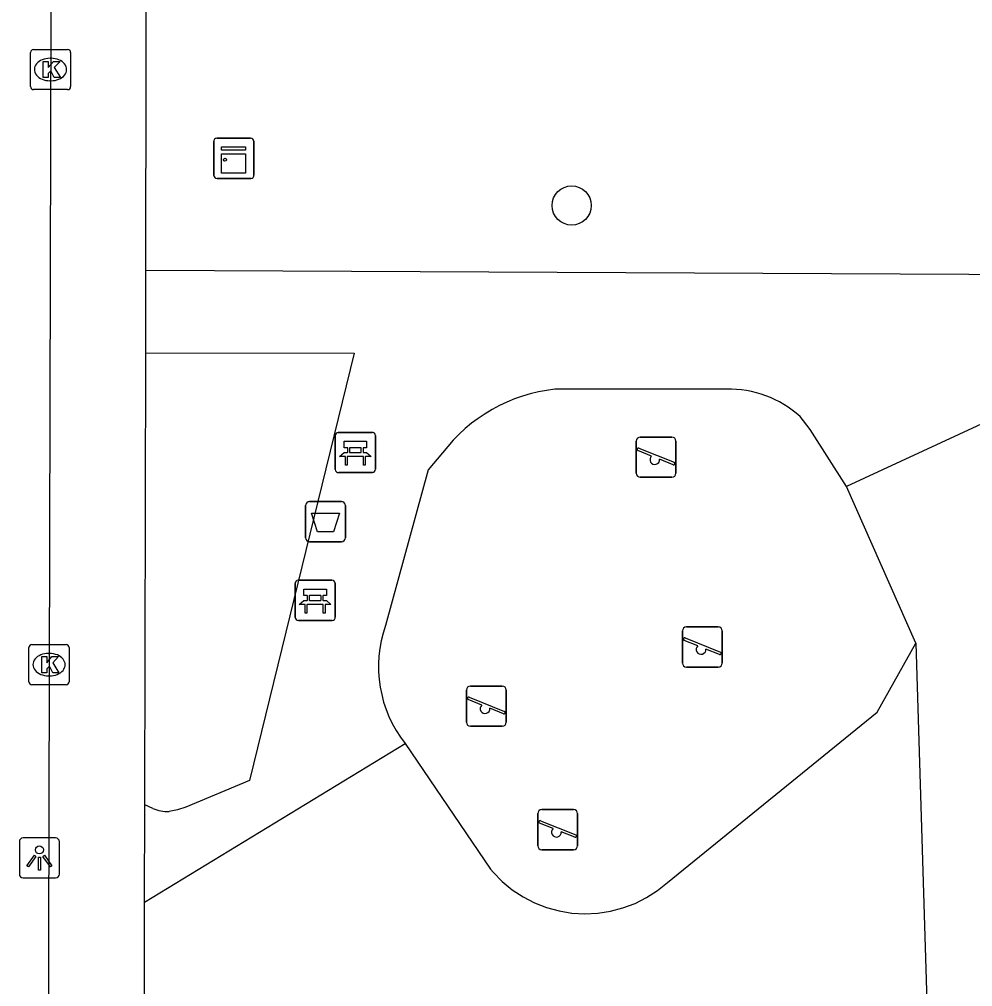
# Model space of a CAD drawing. Extents: x 157321 to 158827, y 386650 to 388532.
# Drawn here: x 158039.19 to 158062.94, y 387960.04 to 387984.15 of the extents above; entities that cross this region are included whole.
import ezdxf

# ---------------------------------------------------------------- set-up
doc = ezdxf.new("R2010")
doc.units = 0
for name, color, linetype in [('IMGEO_Afvalbak', 7, 'Continuous'), ('IMGEO_Bank', 7, 'Continuous'), ('IMGEO_Boom', 7, 'Continuous'), ('IMGEO_Fietspad_open', 7, 'Continuous'), ('IMGEO_Groenvoorziening', 7, 'Continuous'), ('IMGEO_Kast', 7, 'Continuous'), ('IMGEO_Kolk', 7, 'Continuous'), ('IMGEO_Lichtpunt', 7, 'Continuous'), ('IMGEO_Speelvoorziening', 7, 'Continuous'), ('IMGEO_Voetpad_open', 7, 'Continuous')]:
    doc.layers.add(name, color=color, linetype=linetype)

msp = doc.modelspace()

# ---------------------------------------------------------------- linework, layer by layer
at = {"layer": 'IMGEO_Afvalbak'}
for p, q in [((158046.419, 387972.132), (158047.209, 387972.132)), ((158047.209, 387972.132), (158046.419, 387972.132)), ((158046.319, 387971.232), (158046.319, 387972.032)), ((158046.319, 387972.032), (158046.319, 387971.232)), ((158047.309, 387972.032), (158047.309, 387971.232)), ((158047.309, 387971.232), (158047.309, 387972.032)), ((158047.209, 387971.132), (158046.419, 387971.132)), ((158046.419, 387971.132), (158047.209, 387971.132))]:
    msp.add_line(p, q, dxfattribs=at)
msp.add_lwpolyline([(158046.462, 387971.846), (158047.166, 387971.846), (158047.017, 387971.376), (158046.611, 387971.376), (158046.462, 387971.846)], dxfattribs=at)
for centre, start, end in [((158046.419, 387972.032), 90, 180), ((158046.419, 387972.032), 90, 180), ((158047.209, 387972.032), 0, 90), ((158047.209, 387972.032), 360, 90), ((158046.419, 387971.232), 180, 270), ((158046.419, 387971.232), 180, 270), ((158047.209, 387971.232), 270, 0), ((158047.209, 387971.232), 270, 0)]:
    msp.add_arc(centre, 0.1, start, end, dxfattribs=at)
at = {"layer": 'IMGEO_Bank'}
for p, q in [((158047.134, 387973.856), (158047.975, 387973.856)), ((158047.975, 387973.856), (158047.134, 387973.856)), ((158047.059, 387972.931), (158047.059, 387973.772)), ((158047.059, 387973.772), (158047.059, 387972.931)), ((158048.059, 387973.781), (158048.059, 387972.94)), ((158048.059, 387972.94), (158048.059, 387973.781)), ((158047.368, 387973.362), (158047.368, 387973.468)), ((158047.412, 387973.468), (158047.412, 387973.362)), ((158047.7, 387973.474), (158047.418, 387973.474)), ((158047.418, 387973.356), (158047.7, 387973.356)), ((158047.706, 387973.362), (158047.706, 387973.468)), ((158047.75, 387973.468), (158047.75, 387973.362)), ((158047.756, 387973.254), (158047.363, 387973.254)), ((158047.984, 387972.856), (158047.143, 387972.856)), ((158047.143, 387972.856), (158047.984, 387972.856)), ((158046.056, 387969.245), (158046.056, 387970.086)), ((158046.056, 387970.086), (158046.056, 387969.245)), ((158046.131, 387970.17), (158046.972, 387970.17)), ((158046.972, 387970.17), (158046.131, 387970.17)), ((158047.056, 387970.095), (158047.056, 387969.254)), ((158047.056, 387969.254), (158047.056, 387970.095)), ((158046.365, 387969.676), (158046.365, 387969.782)), ((158046.409, 387969.782), (158046.409, 387969.676)), ((158046.697, 387969.788), (158046.415, 387969.788)), ((158046.703, 387969.676), (158046.703, 387969.782)), ((158046.747, 387969.782), (158046.747, 387969.676)), ((158046.753, 387969.568), (158046.36, 387969.568)), ((158046.415, 387969.67), (158046.697, 387969.67)), ((158046.981, 387969.17), (158046.14, 387969.17)), ((158046.14, 387969.17), (158046.981, 387969.17))]:
    msp.add_line(p, q, dxfattribs=at)
for points in [[(158047.362, 387973.474), (158047.276, 387973.474), (158047.276, 387973.635), (158047.839, 387973.635), (158047.839, 387973.474), (158047.756, 387973.474)], [(158047.306, 387973.254), (158047.164, 387973.254), (158047.276, 387973.356), (158047.362, 387973.356)], [(158047.756, 387973.356), (158047.839, 387973.356), (158047.951, 387973.254), (158047.812, 387973.254)], [(158047.356, 387973.247), (158047.356, 387973.04), (158047.313, 387973.04), (158047.313, 387973.247)], [(158047.806, 387973.247), (158047.806, 387973.04), (158047.762, 387973.04), (158047.762, 387973.247)], [(158046.359, 387969.788), (158046.273, 387969.788), (158046.273, 387969.949), (158046.836, 387969.949), (158046.836, 387969.788), (158046.753, 387969.788)], [(158046.303, 387969.568), (158046.161, 387969.568), (158046.273, 387969.67), (158046.359, 387969.67)], [(158046.353, 387969.561), (158046.353, 387969.354), (158046.31, 387969.354), (158046.31, 387969.561)], [(158046.753, 387969.67), (158046.836, 387969.67), (158046.948, 387969.568), (158046.809, 387969.568)], [(158046.803, 387969.561), (158046.803, 387969.354), (158046.759, 387969.354), (158046.759, 387969.561)]]:
    msp.add_lwpolyline(points, dxfattribs=at)
for centre, radius, start, end in [((158047.137, 387973.778), 0.0779, 92.4484, 184.2845), ((158047.137, 387973.778), 0.0779, 92.4484, 184.2845), ((158047.981, 387973.778), 0.0779, 2.4484, 94.2845), ((158047.981, 387973.778), 0.0779, 2.4484, 94.2845), ((158047.361, 387973.467), 0.00671, 2.8957, 87.1043), ((158047.361, 387973.363), 0.00671, 272.8957, 357.1043), ((158047.418, 387973.467), 0.00671, 92.8957, 177.1043), ((158047.418, 387973.363), 0.00671, 182.8957, 267.1043), ((158047.7, 387973.467), 0.00671, 2.8957, 87.1043), ((158047.7, 387973.363), 0.00671, 272.8957, 357.1043), ((158047.757, 387973.467), 0.00671, 92.8957, 177.1043), ((158047.757, 387973.363), 0.00671, 182.8957, 267.1043), ((158047.306, 387973.247), 0.00671, 2.8957, 87.1043), ((158047.363, 387973.247), 0.00671, 92.8957, 177.1043), ((158047.755, 387973.247), 0.00671, 2.8957, 87.1043), ((158047.812, 387973.247), 0.00671, 92.8957, 177.1043), ((158047.137, 387972.934), 0.0779, 182.4484, 274.2845), ((158047.137, 387972.934), 0.0779, 182.4484, 274.2845), ((158047.981, 387972.934), 0.0779, 272.4484, 4.2845), ((158047.981, 387972.934), 0.0779, 272.4484, 4.2845), ((158046.134, 387970.092), 0.0779, 92.4484, 184.2845), ((158046.134, 387970.092), 0.0779, 92.4484, 184.2845), ((158046.978, 387970.092), 0.0779, 2.4484, 94.2845), ((158046.978, 387970.092), 0.0779, 2.4484, 94.2845), ((158046.358, 387969.781), 0.00671, 2.8957, 87.1043), ((158046.415, 387969.781), 0.00671, 92.8957, 177.1043), ((158046.697, 387969.781), 0.00671, 2.8957, 87.1043), ((158046.754, 387969.781), 0.00671, 92.8957, 177.1043), ((158046.303, 387969.561), 0.00671, 2.8957, 87.1043), ((158046.36, 387969.561), 0.00671, 92.8957, 177.1043), ((158046.358, 387969.677), 0.00671, 272.8957, 357.1043), ((158046.415, 387969.677), 0.00671, 182.8957, 267.1043), ((158046.697, 387969.677), 0.00671, 272.8957, 357.1043), ((158046.754, 387969.677), 0.00671, 182.8957, 267.1043), ((158046.752, 387969.561), 0.00671, 2.8957, 87.1043), ((158046.809, 387969.561), 0.00671, 92.8957, 177.1043), ((158046.134, 387969.248), 0.0779, 182.4484, 274.2845), ((158046.134, 387969.248), 0.0779, 182.4484, 274.2845), ((158046.978, 387969.248), 0.0779, 272.4484, 4.2845), ((158046.978, 387969.248), 0.0779, 272.4484, 4.2845)]:
    msp.add_arc(centre, radius, start, end, dxfattribs=at)
at = {"layer": 'IMGEO_Boom'}
msp.add_circle((158052.947, 387979.51), 0.489, dxfattribs=at)
at = {"layer": 'IMGEO_Fietspad_open'}
for points in [[(158039.985, 387991.425), (158039.984, 387991.218), (158039.768, 387904.371)], [(158042.34, 387977.89), (158042.358, 387988.085)], [(158042.336, 387975.842), (158042.34, 387977.89)], [(158042.314, 387964.571), (158042.336, 387975.842)], [(158042.309, 387962.147), (158042.314, 387964.571)], [(158042.252, 387933.349), (158042.309, 387962.147)]]:
    msp.add_lwpolyline(points, dxfattribs=at)
at = {"layer": 'IMGEO_Groenvoorziening'}
for points in [[(158061.521, 387968.607), (158059.799, 387972.509)], [(158048.796, 387966.102), (158050.925, 387962.971), (158050.993, 387962.892), (158051.219, 387962.663), (158051.468, 387962.459), (158051.737, 387962.281), (158052.023, 387962.133), (158052.324, 387962.016), (158052.634, 387961.931), (158052.952, 387961.878), (158053.274, 387961.859), (158053.596, 387961.874), (158053.914, 387961.922), (158054.226, 387962.004), (158054.528, 387962.118), (158054.816, 387962.262), (158055.087, 387962.436), (158055.339, 387962.637), (158060.559, 387966.883), (158061.521, 387968.607)], [(158061.521, 387968.607), (158062.554, 387935.031), (158060.831, 387933.664)]]:
    msp.add_lwpolyline(points, dxfattribs=at)
at = {"layer": 'IMGEO_Kast'}
for p, q in [((158044.03, 387980.261), (158044.03, 387981.102)), ((158044.03, 387981.102), (158044.03, 387980.261)), ((158044.105, 387981.186), (158044.946, 387981.186)), ((158044.946, 387981.186), (158044.105, 387981.186)), ((158045.03, 387981.111), (158045.03, 387980.27)), ((158045.03, 387980.27), (158045.03, 387981.111)), ((158044.955, 387980.186), (158044.114, 387980.186)), ((158044.114, 387980.186), (158044.955, 387980.186))]:
    msp.add_line(p, q, dxfattribs=at)
for points in [[(158044.225, 387980.976), (158044.825, 387980.976), (158044.825, 387980.891), (158044.225, 387980.891), (158044.225, 387980.976)], [(158044.225, 387980.801), (158044.825, 387980.801), (158044.825, 387980.312), (158044.225, 387980.312), (158044.225, 387980.801)]]:
    msp.add_lwpolyline(points, dxfattribs=at)
msp.add_circle((158044.309, 387980.65), 0.0377, dxfattribs=at)
for centre, start, end in [((158044.108, 387981.108), 92.4484, 184.2845), ((158044.108, 387981.108), 92.4484, 184.2845), ((158044.952, 387981.108), 2.4484, 94.2845), ((158044.952, 387981.108), 2.4484, 94.2845), ((158044.108, 387980.264), 182.4484, 274.2845), ((158044.108, 387980.264), 182.4484, 274.2845), ((158044.952, 387980.264), 272.4484, 4.2845), ((158044.952, 387980.264), 272.4484, 4.2845)]:
    msp.add_arc(centre, 0.0779, start, end, dxfattribs=at)
at = {"layer": 'IMGEO_Kolk'}
for p, q in [((158039.463, 387982.473), (158039.463, 387983.325)), ((158039.538, 387983.399), (158040.39, 387983.399)), ((158040.464, 387983.325), (158040.464, 387982.473)), ((158039.951, 387983.179), (158039.976, 387983.179)), ((158039.974, 387982.619), (158039.949, 387982.619)), ((158040.39, 387982.399), (158039.538, 387982.399)), ((158039.501, 387968.567), (158040.353, 387968.567)), ((158039.426, 387967.641), (158039.426, 387968.493)), ((158039.914, 387968.347), (158039.939, 387968.347)), ((158040.427, 387968.493), (158040.427, 387967.641)), ((158039.937, 387967.787), (158039.912, 387967.787)), ((158040.353, 387967.567), (158039.501, 387967.567))]:
    msp.add_line(p, q, dxfattribs=at)
for points in [[(158039.463, 387982.473), (158039.463, 387983.325)], [(158039.538, 387983.399), (158040.39, 387983.399)], [(158040.464, 387983.325), (158040.464, 387982.473)], [(158039.784, 387983.099), (158039.907, 387983.099), (158039.907, 387982.948), (158040.037, 387983.099), (158040.201, 387983.099), (158040.055, 387982.948), (158040.208, 387982.699), (158040.056, 387982.699), (158039.971, 387982.863), (158039.907, 387982.796), (158039.907, 387982.699), (158039.784, 387982.699), (158039.784, 387983.099)], [(158040.39, 387982.399), (158039.538, 387982.399)], [(158039.501, 387968.567), (158040.353, 387968.567)], [(158039.426, 387967.641), (158039.426, 387968.493)], [(158039.747, 387968.267), (158039.87, 387968.267), (158039.87, 387968.116), (158040, 387968.267), (158040.164, 387968.267), (158040.018, 387968.116), (158040.171, 387967.867), (158040.019, 387967.867), (158039.934, 387968.031), (158039.87, 387967.964), (158039.87, 387967.867), (158039.747, 387967.867), (158039.747, 387968.267)], [(158040.427, 387968.493), (158040.427, 387967.641)], [(158040.353, 387967.567), (158039.501, 387967.567)]]:
    msp.add_lwpolyline(points, dxfattribs=at)
for centre, start, end in [((158039.54, 387983.323), 91.552, 178.448), ((158039.54, 387983.323), 91.552, 178.448), ((158040.388, 387983.323), 1.552, 88.448), ((158040.388, 387983.323), 1.552, 88.448), ((158039.54, 387982.475), 181.552, 268.448), ((158039.54, 387982.475), 181.552, 268.448), ((158040.388, 387982.475), 271.552, 358.448), ((158040.388, 387982.475), 271.552, 358.448), ((158039.503, 387968.491), 91.552, 178.448), ((158039.503, 387968.491), 91.552, 178.448), ((158040.351, 387968.491), 1.552, 88.448), ((158040.351, 387968.491), 1.552, 88.448), ((158039.503, 387967.643), 181.552, 268.448), ((158039.503, 387967.643), 181.552, 268.448), ((158040.351, 387967.643), 271.552, 358.448), ((158040.351, 387967.643), 271.552, 358.448)]:
    msp.add_arc(centre, 0.0765, start, end, dxfattribs=at)
for centre, major_axis, ratio, start_param, end_param in [((158039.95, 387982.899), (-0.387, 0.002), 0.722429, 4.712389, 7.853982), ((158039.975, 387982.899), (-0.39, 0.002), 0.717154, 1.570796, 4.712389), ((158039.913, 387968.067), (-0.387, 0.002), 0.722429, 4.712389, 7.853982), ((158039.938, 387968.067), (-0.39, 0.002), 0.717154, 1.570796, 4.712389)]:
    msp.add_ellipse(centre, major_axis=major_axis, ratio=ratio, start_param=start_param, end_param=end_param, dxfattribs=at)
at = {"layer": 'IMGEO_Lichtpunt'}
for p, q in [((158040.089, 387963.749), (158039.281, 387963.749)), ((158040.089, 387963.749), (158039.281, 387963.749)), ((158039.187, 387963.654), (158039.187, 387962.847)), ((158039.187, 387963.654), (158039.187, 387962.847)), ((158040.183, 387962.847), (158040.183, 387963.654)), ((158040.183, 387962.847), (158040.183, 387963.654)), ((158039.281, 387962.753), (158040.089, 387962.753)), ((158039.281, 387962.753), (158040.089, 387962.753))]:
    msp.add_line(p, q, dxfattribs=at)
for points in [[(158039.561, 387963.318), (158039.6, 387963.29), (158039.412, 387963.028), (158039.374, 387963.055), (158039.561, 387963.318)], [(158039.663, 387963.27), (158039.71, 387963.27), (158039.71, 387962.948), (158039.663, 387962.948), (158039.663, 387963.27)], [(158039.773, 387963.29), (158039.811, 387963.317), (158039.998, 387963.055), (158039.959, 387963.027), (158039.773, 387963.29)]]:
    msp.add_lwpolyline(points, dxfattribs=at)
msp.add_circle((158039.686, 387963.452), 0.0994, dxfattribs=at)
for centre, start, end in [((158039.281, 387963.654), 90, 180), ((158039.281, 387963.654), 90, 180), ((158040.089, 387963.654), 0, 90), ((158040.089, 387963.654), 0, 90), ((158039.281, 387962.847), 180, 270), ((158039.281, 387962.847), 180, 270), ((158040.089, 387962.847), 270, 0), ((158040.089, 387962.847), 270, 360)]:
    msp.add_arc(centre, 0.0946, start, end, dxfattribs=at)
at = {"layer": 'IMGEO_Speelvoorziening'}
for p, q in [((158054.556, 387972.838), (158054.556, 387973.638)), ((158054.556, 387973.638), (158054.556, 387972.838)), ((158054.656, 387973.738), (158055.446, 387973.738)), ((158055.446, 387973.738), (158054.656, 387973.738)), ((158055.546, 387973.638), (158055.546, 387972.838)), ((158055.546, 387972.838), (158055.546, 387973.638)), ((158054.939, 387973.266), (158054.6, 387973.403)), ((158054.625, 387973.463), (158055.501, 387973.11)), ((158055.477, 387973.05), (158055.137, 387973.187)), ((158055.446, 387972.738), (158054.656, 387972.738)), ((158054.656, 387972.738), (158055.446, 387972.738)), ((158055.808, 387969.008), (158056.598, 387969.008)), ((158056.598, 387969.008), (158055.808, 387969.008)), ((158055.708, 387968.108), (158055.708, 387968.908)), ((158055.708, 387968.908), (158055.708, 387968.108)), ((158056.698, 387968.908), (158056.698, 387968.108)), ((158056.698, 387968.108), (158056.698, 387968.908)), ((158056.091, 387968.536), (158055.752, 387968.673)), ((158055.777, 387968.733), (158056.653, 387968.38)), ((158056.629, 387968.32), (158056.289, 387968.457)), ((158056.598, 387968.008), (158055.808, 387968.008)), ((158055.808, 387968.008), (158056.598, 387968.008)), ((158050.327, 387966.632), (158050.327, 387967.432)), ((158050.327, 387967.432), (158050.327, 387966.632)), ((158050.427, 387967.532), (158051.217, 387967.532)), ((158051.217, 387967.532), (158050.427, 387967.532)), ((158051.317, 387967.432), (158051.317, 387966.632)), ((158051.317, 387966.632), (158051.317, 387967.432)), ((158050.71, 387967.06), (158050.371, 387967.197)), ((158050.396, 387967.257), (158051.272, 387966.904)), ((158051.248, 387966.844), (158050.908, 387966.981)), ((158051.217, 387966.532), (158050.427, 387966.532)), ((158050.427, 387966.532), (158051.217, 387966.532)), ((158052.204, 387964.454), (158052.994, 387964.454)), ((158052.994, 387964.454), (158052.204, 387964.454)), ((158052.104, 387963.554), (158052.104, 387964.354)), ((158052.104, 387964.354), (158052.104, 387963.554)), ((158052.173, 387964.179), (158053.049, 387963.826)), ((158053.094, 387964.354), (158053.094, 387963.554)), ((158053.094, 387963.554), (158053.094, 387964.354)), ((158052.487, 387963.982), (158052.148, 387964.119)), ((158053.025, 387963.766), (158052.685, 387963.903)), ((158052.994, 387963.454), (158052.204, 387963.454)), ((158052.204, 387963.454), (158052.994, 387963.454))]:
    msp.add_line(p, q, dxfattribs=at)
for centre, radius, start, end in [((158054.656, 387973.638), 0.1, 90, 180), ((158054.656, 387973.638), 0.1, 90, 180), ((158055.446, 387973.638), 0.1, 0, 90), ((158055.446, 387973.638), 0.1, 360, 90), ((158054.613, 387973.433), 0.0327, 68.078, 248.078), ((158055.018, 387973.176), 0.12, 130.9928, 5.1632), ((158055.489, 387973.08), 0.0327, 248.078, 68.078), ((158054.656, 387972.838), 0.1, 180, 270), ((158054.656, 387972.838), 0.1, 180, 270), ((158055.446, 387972.838), 0.1, 270, 0), ((158055.446, 387972.838), 0.1, 270, 0), ((158055.808, 387968.908), 0.1, 90, 180), ((158055.808, 387968.908), 0.1, 90, 180), ((158056.598, 387968.908), 0.1, 0, 90), ((158056.598, 387968.908), 0.1, 360, 90), ((158055.765, 387968.703), 0.0327, 68.078, 248.078), ((158056.17, 387968.446), 0.12, 130.9928, 5.1632), ((158056.641, 387968.35), 0.0327, 248.078, 68.078), ((158055.808, 387968.108), 0.1, 180, 270), ((158055.808, 387968.108), 0.1, 180, 270), ((158056.598, 387968.108), 0.1, 270, 0), ((158056.598, 387968.108), 0.1, 270, 0), ((158050.427, 387967.432), 0.1, 90, 180), ((158050.427, 387967.432), 0.1, 90, 180), ((158051.217, 387967.432), 0.1, 0, 90), ((158051.217, 387967.432), 0.1, 360, 90), ((158050.384, 387967.227), 0.0327, 68.078, 248.078), ((158050.789, 387966.97), 0.12, 130.9928, 5.1632), ((158051.26, 387966.874), 0.0327, 248.078, 68.078), ((158050.427, 387966.632), 0.1, 180, 270), ((158050.427, 387966.632), 0.1, 180, 270), ((158051.217, 387966.632), 0.1, 270, 0), ((158051.217, 387966.632), 0.1, 270, 0), ((158052.204, 387964.354), 0.1, 90, 180), ((158052.204, 387964.354), 0.1, 90, 180), ((158052.994, 387964.354), 0.1, 0, 90), ((158052.994, 387964.354), 0.1, 360, 90), ((158052.161, 387964.149), 0.0327, 68.078, 248.078), ((158052.566, 387963.892), 0.12, 130.9928, 5.1632), ((158053.037, 387963.796), 0.0327, 248.078, 68.078), ((158052.204, 387963.554), 0.1, 180, 270), ((158052.204, 387963.554), 0.1, 180, 270), ((158052.994, 387963.554), 0.1, 270, 0), ((158052.994, 387963.554), 0.1, 270, 0)]:
    msp.add_arc(centre, radius, start, end, dxfattribs=at)
at = {"layer": 'IMGEO_Voetpad_open'}
for points in [[(158066.253, 387977.777), (158042.34, 387977.89)], [(158042.336, 387975.842), (158047.53, 387975.83), (158044.918, 387965.181), (158043.338, 387964.517), (158043.127, 387964.451), (158042.919, 387964.409)], [(158066.289, 387975.515), (158059.799, 387972.509)], [(158056.803, 387974.931), (158052.53, 387974.931)], [(158059.799, 387972.509), (158058.888, 387973.925), (158058.639, 387974.252)], [(158049.73, 387973.344), (158049.371, 387972.923), (158048.309, 387969.04)], [(158042.309, 387962.147), (158048.796, 387966.102)], [(158042.513, 387964.479), (158042.314, 387964.571)]]:
    msp.add_lwpolyline(points, dxfattribs=at)
for centre, radius, start, end in [((158052.982, 387970.87), 4.087, 96.3537, 142.7342), ((158056.871, 387972.292), 2.64, 47.9419, 91.4667), ((158051.231, 387968.015), 3.096, 160.6659, 218.1575), ((158042.884, 387965.419), 1.01, 248.4541, 271.9811)]:
    msp.add_arc(centre, radius, start, end, dxfattribs=at)

doc.saveas('drawing.dxf')
